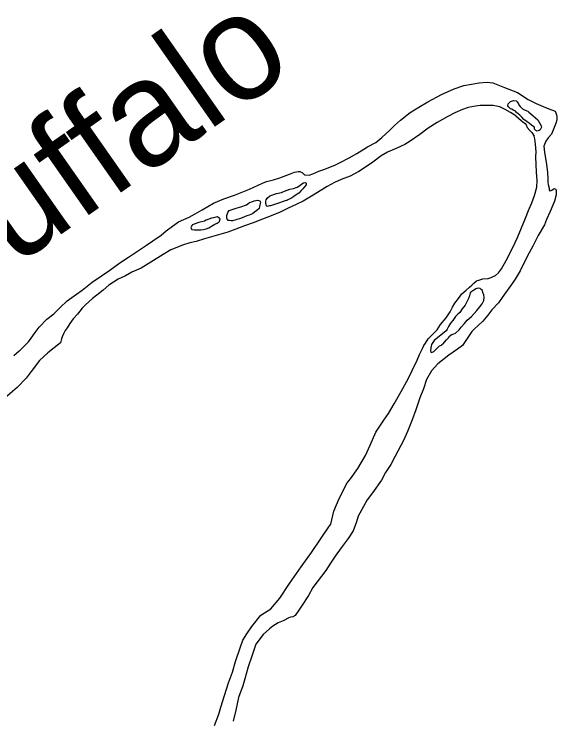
# Model space of a CAD drawing. Extents: x -939622 to -934245, y 1383184 to 1385301.
# Drawn here: x -934927.78 to -934919.63, y 1384169.31 to 1384179.88 of the extents above; entities that cross this region are included whole.
import ezdxf

# ---------------------------------------------------------------- set-up
doc = ezdxf.new("R2010")
doc.units = 0
doc.layers.add('Level 9', color=7, linetype='Continuous')

msp = doc.modelspace()

# ---------------------------------------------------------------- linework, layer by layer
at = {"layer": 'Level 9'}
for points in [[(-934927.56, 1384174.965), (-934927.52, 1384175.02), (-934927.459, 1384175.106), (-934927.401, 1384175.185), (-934927.284, 1384175.306), (-934927.181, 1384175.383), (-934927.085, 1384175.479), (-934926.98, 1384175.581), (-934926.838, 1384175.681), (-934926.753, 1384175.74), (-934926.603, 1384175.859), (-934926.465, 1384175.952), (-934926.341, 1384176.037), (-934926.188, 1384176.146), (-934926.061, 1384176.231), (-934925.908, 1384176.334), (-934925.788, 1384176.415), (-934925.693, 1384176.478), (-934925.57, 1384176.565), (-934925.493, 1384176.627), (-934925.399, 1384176.699), (-934925.311, 1384176.761), (-934925.148, 1384176.835), (-934925.059, 1384176.882), (-934924.956, 1384176.945), (-934924.782, 1384177.043), (-934924.627, 1384177.107), (-934924.47, 1384177.165), (-934924.242, 1384177.253), (-934924.046, 1384177.345), (-934923.987, 1384177.368), (-934923.882, 1384177.394), (-934923.79, 1384177.424), (-934923.722, 1384177.447), (-934923.645, 1384177.476), (-934923.568, 1384177.508), (-934923.538, 1384177.512), (-934923.514, 1384177.519), (-934923.49, 1384177.519), (-934923.478, 1384177.513), (-934923.454, 1384177.505), (-934923.444, 1384177.493), (-934923.42, 1384177.467), (-934923.347, 1384177.463), (-934923.294, 1384177.482), (-934923.205, 1384177.521), (-934923.113, 1384177.553), (-934923.027, 1384177.589), (-934922.965, 1384177.614), (-934922.885, 1384177.652), (-934922.749, 1384177.722), (-934922.633, 1384177.788), (-934922.527, 1384177.851), (-934922.471, 1384177.889), (-934922.35, 1384177.952), (-934922.256, 1384178.03), (-934922.139, 1384178.138), (-934922.069, 1384178.206), (-934921.978, 1384178.287), (-934921.831, 1384178.402), (-934921.704, 1384178.483), (-934921.566, 1384178.565), (-934921.362, 1384178.673), (-934921.172, 1384178.759), (-934921.029, 1384178.808), (-934920.913, 1384178.829), (-934920.797, 1384178.85), (-934920.674, 1384178.859), (-934920.592, 1384178.846), (-934920.42, 1384178.779), (-934920.22, 1384178.703), (-934920.064, 1384178.599), (-934919.942, 1384178.536), (-934919.836, 1384178.491), (-934919.754, 1384178.457), (-934919.657, 1384178.421), (-934919.648, 1384178.4), (-934919.638, 1384178.367), (-934919.631, 1384178.343), (-934919.633, 1384178.298), (-934919.641, 1384178.253), (-934919.714, 1384178.08), (-934919.761, 1384178.024), (-934919.795, 1384177.975), (-934919.826, 1384177.896), (-934919.818, 1384177.803), (-934919.8, 1384177.717), (-934919.789, 1384177.621), (-934919.774, 1384177.507), (-934919.768, 1384177.405), (-934919.767, 1384177.381), (-934919.767, 1384177.351), (-934919.76, 1384177.321), (-934919.749, 1384177.267), (-934919.749, 1384177.243), (-934919.739, 1384177.226), (-934919.715, 1384177.235), (-934919.707, 1384177.239), (-934919.671, 1384177.261), (-934919.65, 1384177.258), (-934919.64, 1384177.231)], [(-934920.246, 1384178.354), (-934920.326, 1384178.403), (-934920.408, 1384178.446), (-934920.49, 1384178.486), (-934920.586, 1384178.51), (-934920.697, 1384178.507), (-934920.784, 1384178.508), (-934920.853, 1384178.497), (-934920.963, 1384178.479), (-934921.05, 1384178.45), (-934921.162, 1384178.396), (-934921.269, 1384178.342), (-934921.428, 1384178.253), (-934921.561, 1384178.166), (-934921.687, 1384178.075), (-934921.832, 1384177.972), (-934921.914, 1384177.925), (-934922.033, 1384177.868), (-934922.172, 1384177.81), (-934922.267, 1384177.753), (-934922.393, 1384177.66), (-934922.487, 1384177.594), (-934922.605, 1384177.516), (-934922.735, 1384177.449), (-934922.869, 1384177.398), (-934922.97, 1384177.353), (-934923.076, 1384177.293), (-934923.159, 1384177.243), (-934923.312, 1384177.148), (-934923.439, 1384177.073), (-934923.543, 1384177.022), (-934923.664, 1384176.968), (-934923.782, 1384176.91), (-934923.919, 1384176.853), (-934924.046, 1384176.801), (-934924.186, 1384176.749), (-934924.317, 1384176.704), (-934924.447, 1384176.652), (-934924.569, 1384176.61), (-934924.673, 1384176.577), (-934924.813, 1384176.54), (-934924.917, 1384176.508), (-934925.045, 1384176.468), (-934925.138, 1384176.448), (-934925.236, 1384176.418), (-934925.426, 1384176.344), (-934925.541, 1384176.272), (-934925.724, 1384176.159), (-934925.871, 1384176.07), (-934926.007, 1384176.007), (-934926.105, 1384175.953), (-934926.212, 1384175.905), (-934926.356, 1384175.814), (-934926.441, 1384175.737), (-934926.535, 1384175.662), (-934926.597, 1384175.612), (-934926.705, 1384175.519), (-934926.755, 1384175.47)], [(-934919.968, 1384178.151), (-934919.969, 1384178.184), (-934920.006, 1384178.21), (-934920.048, 1384178.245), (-934920.076, 1384178.262), (-934920.125, 1384178.3), (-934920.159, 1384178.335), (-934920.187, 1384178.365), (-934920.239, 1384178.405), (-934920.254, 1384178.423), (-934920.288, 1384178.44), (-934920.306, 1384178.451), (-934920.327, 1384178.46), (-934920.358, 1384178.486), (-934920.37, 1384178.504), (-934920.362, 1384178.531), (-934920.327, 1384178.568), (-934920.28, 1384178.584), (-934920.24, 1384178.579), (-934920.228, 1384178.562), (-934920.209, 1384178.532), (-934920.203, 1384178.517), (-934920.184, 1384178.491), (-934920.147, 1384178.456), (-934920.108, 1384178.439), (-934920.068, 1384178.425)], [(-934920.068, 1384178.425), (-934920.05, 1384178.407), (-934919.985, 1384178.355), (-934919.918, 1384178.294), (-934919.914, 1384178.282), (-934919.89, 1384178.246), (-934919.867, 1384178.202), (-934919.864, 1384178.181), (-934919.881, 1384178.141), (-934919.899, 1384178.135), (-934919.928, 1384178.122), (-934919.949, 1384178.133), (-934919.968, 1384178.151)], [(-934920.246, 1384178.354), (-934920.205, 1384178.319), (-934920.165, 1384178.283), (-934920.14, 1384178.265), (-934920.109, 1384178.238), (-934920.091, 1384178.219), (-934920.077, 1384178.18), (-934920.037, 1384178.133), (-934920.009, 1384178.102), (-934919.971, 1384178.046)], [(-934921.467, 1384175.106), (-934921.429, 1384175.146), (-934921.38, 1384175.223), (-934921.293, 1384175.324), (-934921.235, 1384175.413), (-934921.198, 1384175.483), (-934921.164, 1384175.544), (-934921.108, 1384175.615), (-934921.056, 1384175.682), (-934920.995, 1384175.738), (-934920.945, 1384175.784), (-934920.91, 1384175.815), (-934920.878, 1384175.843), (-934920.837, 1384175.877), (-934920.804, 1384175.89), (-934920.744, 1384175.91), (-934920.664, 1384175.915), (-934920.619, 1384175.928), (-934920.586, 1384175.944), (-934920.554, 1384175.96), (-934920.507, 1384176), (-934920.464, 1384176.059), (-934920.392, 1384176.181), (-934920.292, 1384176.376), (-934920.224, 1384176.528), (-934920.162, 1384176.671), (-934920.1, 1384176.819), (-934920.055, 1384176.932), (-934920.007, 1384177.05), (-934919.965, 1384177.16), (-934919.93, 1384177.281), (-934919.929, 1384177.383), (-934919.936, 1384177.506), (-934919.948, 1384177.74), (-934919.944, 1384177.815), (-934919.953, 1384177.929), (-934919.964, 1384178.007), (-934919.971, 1384178.046)], [(-934923.582, 1384177.261), (-934923.526, 1384177.284), (-934923.49, 1384177.309), (-934923.458, 1384177.331), (-934923.431, 1384177.346), (-934923.404, 1384177.353), (-934923.392, 1384177.341), (-934923.395, 1384177.317), (-934923.418, 1384177.29), (-934923.444, 1384177.259), (-934923.467, 1384177.231), (-934923.505, 1384177.194), (-934923.543, 1384177.169), (-934923.576, 1384177.144), (-934923.623, 1384177.113), (-934923.659, 1384177.097), (-934923.679, 1384177.09)], [(-934923.685, 1384177.09), (-934923.679, 1384177.09), (-934923.855, 1384177.029), (-934923.899, 1384177.012), (-934923.926, 1384177.003), (-934923.941, 1384177.002), (-934923.962, 1384176.996), (-934923.977, 1384176.995), (-934923.989, 1384177.004), (-934923.996, 1384177.037), (-934923.997, 1384177.073), (-934923.991, 1384177.094), (-934923.977, 1384177.116), (-934923.936, 1384177.153), (-934923.838, 1384177.188), (-934923.763, 1384177.205), (-934923.743, 1384177.212), (-934923.677, 1384177.238), (-934923.636, 1384177.254), (-934923.582, 1384177.261)], [(-934919.64, 1384177.231), (-934919.642, 1384177.168), (-934919.666, 1384177.074), (-934919.734, 1384176.916), (-934919.785, 1384176.798), (-934919.818, 1384176.716), (-934919.913, 1384176.557), (-934919.99, 1384176.396), (-934920.073, 1384176.255), (-934920.181, 1384176.027), (-934920.255, 1384175.902), (-934920.313, 1384175.822), (-934920.42, 1384175.678), (-934920.51, 1384175.55), (-934920.609, 1384175.442), (-934920.667, 1384175.365), (-934920.745, 1384175.276), (-934920.816, 1384175.205), (-934920.862, 1384175.162), (-934920.909, 1384175.118)], [(-934924.375, 1384176.988), (-934924.286, 1384177.017), (-934924.269, 1384177.033), (-934924.245, 1384177.051), (-934924.209, 1384177.064), (-934924.174, 1384177.08), (-934924.123, 1384177.088), (-934924.09, 1384177.079), (-934924.08, 1384177.056), (-934924.088, 1384177.019), (-934924.094, 1384176.992), (-934924.099, 1384176.962), (-934924.131, 1384176.934), (-934924.169, 1384176.906), (-934924.196, 1384176.884), (-934924.246, 1384176.865), (-934924.282, 1384176.852), (-934924.317, 1384176.836)], [(-934924.317, 1384176.836), (-934924.38, 1384176.813), (-934924.395, 1384176.81), (-934924.433, 1384176.8), (-934924.46, 1384176.79), (-934924.481, 1384176.784), (-934924.499, 1384176.78), (-934924.52, 1384176.78), (-934924.541, 1384176.782), (-934924.565, 1384176.781), (-934924.58, 1384176.802), (-934924.584, 1384176.817), (-934924.582, 1384176.859), (-934924.568, 1384176.901), (-934924.548, 1384176.932), (-934924.488, 1384176.955), (-934924.444, 1384176.968), (-934924.443, 1384176.968)], [(-934924.443, 1384176.968), (-934924.375, 1384176.988)], [(-934924.853, 1384176.672), (-934924.788, 1384176.712), (-934924.761, 1384176.728), (-934924.729, 1384176.741), (-934924.711, 1384176.753), (-934924.702, 1384176.76), (-934924.693, 1384176.766), (-934924.691, 1384176.775), (-934924.682, 1384176.808), (-934924.698, 1384176.82), (-934924.725, 1384176.837), (-934924.746, 1384176.834), (-934924.782, 1384176.824), (-934924.812, 1384176.817), (-934924.895, 1384176.788)], [(-934924.895, 1384176.788), (-934924.918, 1384176.775), (-934924.966, 1384176.762), (-934925.002, 1384176.752), (-934925.076, 1384176.726), (-934925.103, 1384176.716), (-934925.106, 1384176.713), (-934925.123, 1384176.679), (-934925.117, 1384176.667), (-934925.113, 1384176.653), (-934925.107, 1384176.647), (-934925.071, 1384176.642), (-934925.035, 1384176.643), (-934925.002, 1384176.643), (-934924.975, 1384176.644), (-934924.936, 1384176.648), (-934924.894, 1384176.658), (-934924.853, 1384176.672)], [(-934921.1, 1384175.145), (-934921.07, 1384175.186), (-934921.02, 1384175.241), (-934920.98, 1384175.288), (-934920.915, 1384175.343), (-934920.874, 1384175.387), (-934920.831, 1384175.436), (-934920.79, 1384175.491), (-934920.755, 1384175.534), (-934920.73, 1384175.586), (-934920.725, 1384175.628), (-934920.729, 1384175.67), (-934920.742, 1384175.703), (-934920.746, 1384175.73), (-934920.746, 1384175.733), (-934920.767, 1384175.75), (-934920.782, 1384175.762), (-934920.804, 1384175.77), (-934920.831, 1384175.766), (-934920.848, 1384175.757), (-934920.866, 1384175.744), (-934920.878, 1384175.738), (-934920.907, 1384175.719), (-934920.931, 1384175.701), (-934920.941, 1384175.652), (-934920.959, 1384175.616), (-934920.99, 1384175.552), (-934921.007, 1384175.512), (-934921.053, 1384175.457), (-934921.088, 1384175.405), (-934921.117, 1384175.377), (-934921.152, 1384175.343), (-934921.193, 1384175.285), (-934921.227, 1384175.242), (-934921.256, 1384175.193), (-934921.279, 1384175.153), (-934921.293, 1384175.129)], [(-934926.755, 1384175.47), (-934926.824, 1384175.381), (-934926.888, 1384175.307), (-934926.941, 1384175.24), (-934926.981, 1384175.175), (-934927.007, 1384175.136), (-934927.035, 1384175.084), (-934927.052, 1384175.041), (-934927.063, 1384175.008), (-934927.077, 1384174.951)], [(-934920.909, 1384175.118), (-934921.047, 1384174.911), (-934921.124, 1384174.856), (-934921.251, 1384174.764), (-934921.417, 1384174.636), (-934921.512, 1384174.529), (-934921.588, 1384174.399), (-934921.634, 1384174.26), (-934921.689, 1384174.125), (-934921.746, 1384173.944), (-934921.801, 1384173.796), (-934921.874, 1384173.621), (-934921.935, 1384173.482), (-934922.057, 1384173.249), (-934922.125, 1384173.122), (-934922.201, 1384173.004), (-934922.265, 1384172.889), (-934922.4, 1384172.701), (-934922.477, 1384172.592), (-934922.532, 1384172.492), (-934922.614, 1384172.347), (-934922.637, 1384172.266), (-934922.686, 1384172.127), (-934922.765, 1384172.015), (-934922.868, 1384171.875), (-934922.957, 1384171.751), (-934923.027, 1384171.642), (-934923.1, 1384171.533), (-934923.227, 1384171.366), (-934923.292, 1384171.278), (-934923.359, 1384171.157), (-934923.462, 1384170.997), (-934923.494, 1384170.954), (-934923.556, 1384170.86), (-934923.591, 1384170.839), (-934923.627, 1384170.835), (-934923.654, 1384170.823), (-934923.74, 1384170.78), (-934923.815, 1384170.749), (-934923.892, 1384170.7), (-934923.942, 1384170.66), (-934924.04, 1384170.574), (-934924.146, 1384170.429), (-934924.209, 1384170.248), (-934924.261, 1384170.091), (-934924.312, 1384169.907), (-934924.344, 1384169.805), (-934924.41, 1384169.627), (-934924.447, 1384169.437), (-934924.486, 1384169.272)], [(-934921.293, 1384175.129), (-934921.473, 1384174.983), (-934921.502, 1384174.941), (-934921.511, 1384174.922), (-934921.522, 1384174.874), (-934921.528, 1384174.829), (-934921.521, 1384174.808), (-934921.515, 1384174.805), (-934921.477, 1384174.821), (-934921.441, 1384174.854), (-934921.391, 1384174.903), (-934921.364, 1384174.915)], [(-934921.1, 1384175.145), (-934921.153, 1384175.096)], [(-934924.282, 1384170.586), (-934924.209, 1384170.695), (-934924.071, 1384170.862), (-934923.925, 1384170.96), (-934923.787, 1384171.121), (-934923.643, 1384171.339), (-934923.469, 1384171.591), (-934923.314, 1384171.806), (-934923.179, 1384172.006), (-934923.108, 1384172.109), (-934923.102, 1384172.115), (-934923.052, 1384172.191), (-934923.023, 1384172.23), (-934922.978, 1384172.423), (-934922.899, 1384172.613), (-934922.78, 1384172.849), (-934922.73, 1384172.91), (-934922.618, 1384173.064), (-934922.501, 1384173.258), (-934922.434, 1384173.415), (-934922.35, 1384173.608), (-934922.229, 1384173.79), (-934922.159, 1384173.887), (-934922.074, 1384174.035), (-934921.968, 1384174.217), (-934921.863, 1384174.41), (-934921.802, 1384174.534), (-934921.729, 1384174.691), (-934921.691, 1384174.773), (-934921.648, 1384174.864), (-934921.627, 1384174.909), (-934921.604, 1384174.945), (-934921.563, 1384175.009), (-934921.467, 1384175.106)], [(-934921.337, 1384174.936), (-934921.317, 1384174.961), (-934921.287, 1384174.992), (-934921.258, 1384175.025), (-934921.244, 1384175.042)], [(-934921.201, 1384175.076), (-934921.244, 1384175.042)], [(-934921.201, 1384175.076), (-934921.153, 1384175.096)], [(-934927.077, 1384174.951), (-934927.271, 1384174.798), (-934927.392, 1384174.682), (-934927.521, 1384174.518), (-934927.595, 1384174.421), (-934927.728, 1384174.278), (-934927.834, 1384174.187), (-934927.941, 1384174.101), (-934927.979, 1384174.062), (-934928.124, 1384173.922), (-934928.178, 1384173.879), (-934928.201, 1384173.845), (-934928.284, 1384173.781), (-934928.329, 1384173.753)], [(-934927.56, 1384174.965), (-934927.699, 1384174.825), (-934927.779, 1384174.755)], [(-934921.337, 1384174.936), (-934921.364, 1384174.915)], [(-934924.767, 1384169.211), (-934924.704, 1384169.38), (-934924.672, 1384169.485), (-934924.62, 1384169.66), (-934924.557, 1384169.847), (-934924.499, 1384170.007), (-934924.451, 1384170.167), (-934924.384, 1384170.372), (-934924.344, 1384170.489), (-934924.282, 1384170.586)]]:
    msp.add_lwpolyline(points, dxfattribs=at)

# ---------------------------------------------------------------- texts
msp.add_text('Buffalo', height=1.584, rotation=35, dxfattribs=at).set_placement((-934928.93, 1384175.272))

doc.saveas('drawing.dxf')
